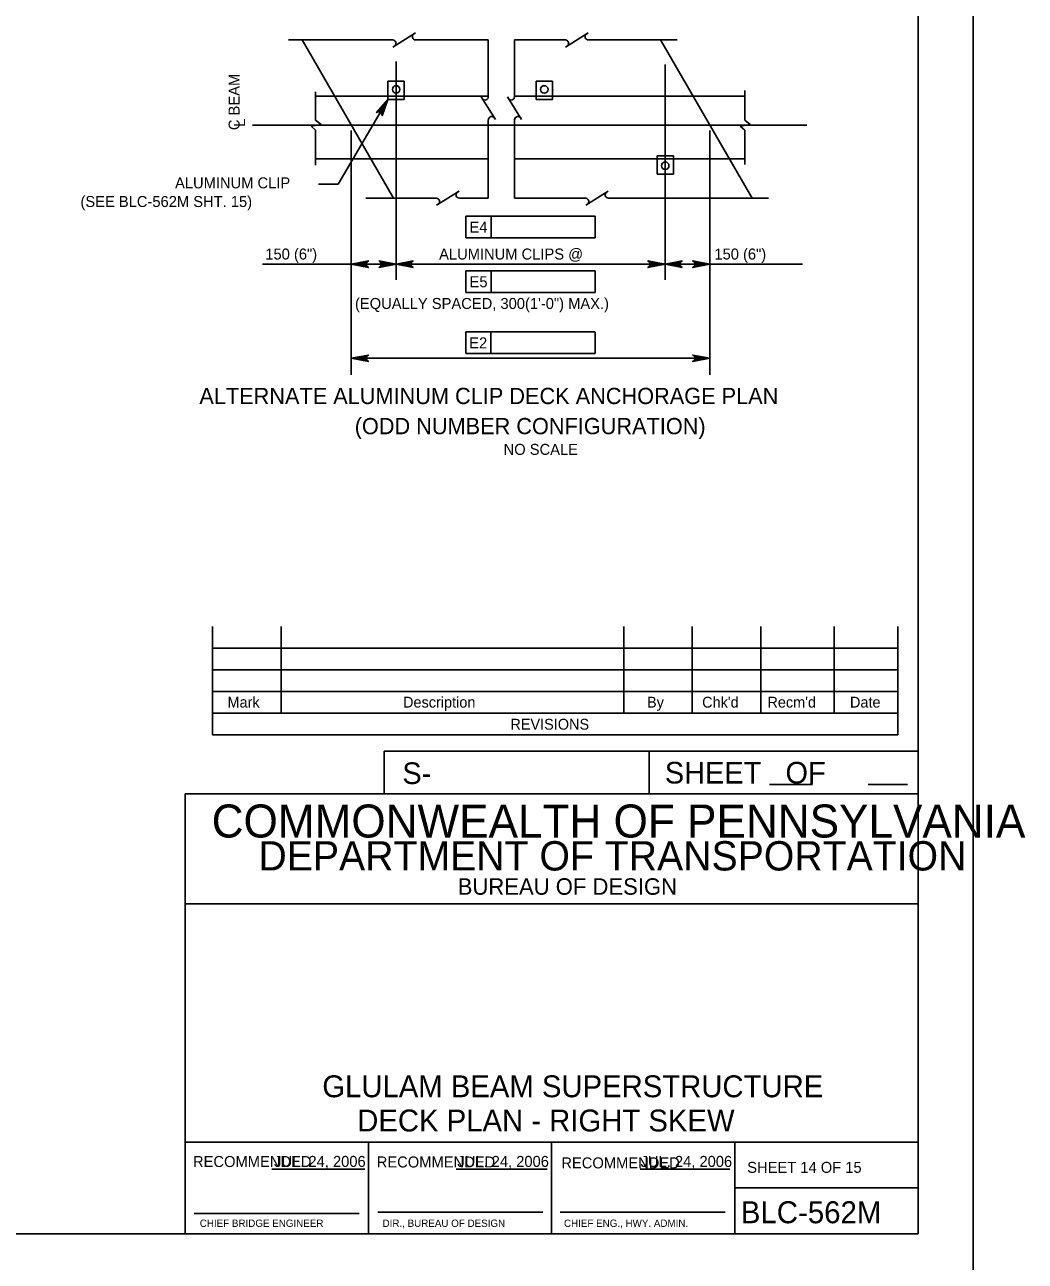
# Model space of a CAD drawing. Extents: x 638263 to 640360, y 293683 to 298655.
# Drawn here: x 639858.7 to 640131.7, y 294879 to 295216.3 of the extents above; entities that cross this region are included whole.
import ezdxf

# ---------------------------------------------------------------- set-up
doc = ezdxf.new("R2010")
doc.units = 0
for name, color, linetype in [('2', 7, 'Continuous'), ('3', 7, 'Continuous'), ('4', 7, 'Continuous'), ('8', 7, 'Continuous'), ('9', 7, 'Continuous'), ('PLT-BNDY', 7, 'Continuous')]:
    doc.layers.add(name, color=color, linetype=linetype)

msp = doc.modelspace()

# ---------------------------------------------------------------- linework, layer by layer
at = {"layer": '2'}
for p, q in [((640102.46, 295450.46), (640102.46, 294886.46)), ((639934.36, 295212.2), (639959.32, 295169.02)), ((640032.19, 295212.2), (640057.16, 295169.02)), ((639909.92, 295052.15), (639909.92, 295022.62)), ((639928.62, 295052.15), (639928.62, 295028.53)), ((640022.13, 295052.15), (640022.13, 295028.53)), ((640040.83, 295052.15), (640040.83, 295028.53)), ((640059.53, 295052.15), (640059.53, 295028.53)), ((640079.59, 295052.15), (640079.59, 295028.53)), ((640096.94, 295052.15), (640096.94, 295022.62)), ((640096.94, 295046.24), (639909.92, 295046.24)), ((640096.94, 295040.34), (639909.92, 295040.34)), ((640096.94, 295034.43), (639909.92, 295034.43)), ((640096.94, 295028.53), (639909.92, 295028.53)), ((640096.94, 295022.62), (639909.92, 295022.62)), ((640102.46, 295018.11), (639956.78, 295018.11)), ((639956.78, 295018.11), (639956.78, 295006.46)), ((640029.09, 295018.11), (640029.09, 295006.46)), ((640061.95, 295009), (640073.6, 295009)), ((640088.83, 295009), (640099.56, 295009)), ((640102.46, 295006.46), (639902.46, 295006.46)), ((639902.46, 295006.46), (639902.46, 294886.46)), ((640102.46, 294886.46), (640102.46, 295006.46)), ((640102.46, 294976.46), (639902.46, 294976.46)), ((640102.46, 294911.46), (639902.46, 294911.46)), ((639952.46, 294886.46), (639952.46, 294911.46)), ((640002.46, 294911.46), (640002.46, 294886.46)), ((640052.46, 294911.46), (640052.46, 294886.46)), ((639926.11, 294904.05), (639951.49, 294904.05)), ((639976.38, 294904.05), (640001.27, 294904.05)), ((640026.65, 294904.05), (640051.06, 294904.05)), ((640052.46, 294898.96), (640102.46, 294898.96)), ((639904.96, 294891.96), (639949.96, 294891.96)), ((639955.08, 294892.33), (640000.08, 294892.33)), ((640004.83, 294892.33), (640049.83, 294892.33)), ((640102.46, 294886.46), (639316.46, 294886.46)), ((639902.46, 294886.46), (640102.46, 294886.46))]:
    msp.add_line(p, q, dxfattribs=at)
at = {"layer": '3'}
for p, q in [((639965.3, 295214.14), (639959.14, 295210.27)), ((640012.42, 295214.14), (640006.26, 295210.27)), ((639959.16, 295212.2), (639930.68, 295212.2)), ((639985.18, 295212.2), (639965.37, 295212.2)), ((639985.18, 295196.63), (639985.18, 295212.2)), ((639992.34, 295196.63), (639992.34, 295212.2)), ((640006.28, 295212.2), (639992.34, 295212.2)), ((640036.69, 295212.2), (640012.49, 295212.2)), ((639938.05, 295190.32), (639938.05, 295198.04)), ((639985.18, 295196.86), (639938.05, 295196.86)), ((639987.12, 295190.48), (639983.25, 295196.64)), ((639994.28, 295190.48), (639990.41, 295196.64)), ((640055.13, 295196.86), (639992.34, 295196.86)), ((640055.13, 295190.32), (640055.13, 295198.42)), ((639939.59, 295189.13), (639938.05, 295190.32)), ((639985.18, 295169.02), (639985.18, 295190.41)), ((639992.34, 295169.02), (639992.34, 295190.41)), ((640056.67, 295189.13), (640055.13, 295190.32)), ((639936.84, 295188.71), (639939.59, 295189.13)), ((639938.05, 295187.61), (639936.84, 295188.71)), ((639938.05, 295178), (639938.05, 295187.61)), ((640053.91, 295188.71), (640056.67, 295189.13)), ((640055.13, 295187.61), (640053.91, 295188.71)), ((640055.13, 295178.19), (640055.13, 295187.61)), ((639938.05, 295179.73), (639985.18, 295179.73)), ((639992.34, 295179.73), (640055.13, 295179.73)), ((639977.22, 295170.96), (639971.06, 295167.08)), ((640017.92, 295170.96), (640011.76, 295167.08)), ((639971.07, 295169.02), (639951.8, 295169.02)), ((639985.18, 295169.02), (639977.29, 295169.02)), ((640011.77, 295169.02), (639992.34, 295169.02)), ((640061.65, 295169.02), (640017.99, 295169.02))]:
    msp.add_line(p, q, dxfattribs=at)
for centre in [(639960.03, 295198.69), (640000.45, 295198.69), (640033.46, 295177.88)]:
    msp.add_circle(centre, 1.02, dxfattribs=at)
for centre, start, end in [((639965.37, 295213.11), 120, 270), ((640012.49, 295213.11), 120, 270), ((639959.07, 295211.3), 302.1328, 84.6714), ((640006.19, 295211.3), 302.1328, 84.6714), ((639984.28, 295196.71), 212.1328, 354.6714), ((639991.44, 295196.71), 212.1328, 354.6714), ((639986.1, 295190.41), 30, 180), ((639993.25, 295190.41), 30, 180), ((639977.29, 295169.93), 120, 270), ((640017.99, 295169.93), 120, 270), ((639970.99, 295168.11), 302.1328, 84.6714), ((640011.69, 295168.11), 302.1328, 84.6714)]:
    msp.add_arc(centre, 0.909, start, end, dxfattribs=at)
at = {"layer": '4'}
for p, q in [((639944.2, 295172.83), (639957.79, 295195.96)), ((639920.86, 295188.96), (640072.09, 295188.96)), ((639938.88, 295172.83), (639944.2, 295172.83)), ((639979.06, 295164.1), (639979.06, 295158.19)), ((639985.95, 295164.1), (639979.06, 295164.1)), ((639985.95, 295158.19), (639985.95, 295164.1)), ((640014.36, 295164.1), (639985.95, 295164.1)), ((640014.36, 295164.1), (640014.36, 295158.19)), ((639947.79, 295159.7), (639947.79, 295120.86)), ((640045.63, 295159.7), (640045.63, 295120.86)), ((639979.06, 295158.19), (640014.36, 295158.19)), ((639947.79, 295151.02), (639960.02, 295151.02)), ((639979.06, 295149.19), (639979.06, 295143.29)), ((639985.95, 295149.19), (639979.06, 295149.19)), ((640014.36, 295149.19), (639985.95, 295149.19)), ((639985.95, 295143.29), (639985.95, 295149.19)), ((640014.36, 295149.19), (640014.36, 295143.29)), ((640033.4, 295151.02), (640045.63, 295151.02)), ((639979.06, 295143.29), (640014.36, 295143.29)), ((639979.02, 295132.51), (639985.84, 295132.52)), ((639979.02, 295126.61), (639979.02, 295132.51)), ((639985.84, 295132.52), (640014.27, 295132.54)), ((639985.91, 295126.61), (639985.91, 295132.51)), ((640014.33, 295132.51), (640014.33, 295126.61)), ((640014.33, 295126.61), (639979.02, 295126.61)), ((640045.63, 295125.36), (639947.79, 295125.36))]:
    msp.add_line(p, q, dxfattribs=at)
msp.add_lwpolyline([(640002.68, 295198.47), (640002.79, 295198.53), (640002.8, 295198.47)], close=True, dxfattribs=at)
for points in [[(639957.79, 295195.96), (639956.18, 295191.5), (639956.15, 295191.94), (639955.97, 295192.26), (639955.73, 295192.46), (639955.44, 295192.57), (639955.07, 295192.57), (639954.68, 295192.39), (639957.79, 295195.96), (639955.07, 295192.57), (639955.44, 295192.57), (639957.79, 295195.96), (639955.73, 295192.46), (639955.97, 295192.26), (639957.79, 295195.96), (639956.15, 295191.94)], [(639947.79, 295151.02), (639952.45, 295151.89), (639952.1, 295151.64), (639951.91, 295151.33), (639951.86, 295151.02), (639951.91, 295150.7), (639952.1, 295150.39), (639952.45, 295150.14), (639947.79, 295151.02), (639952.1, 295150.39), (639951.91, 295150.7), (639947.79, 295151.02), (639951.86, 295151.02), (639951.91, 295151.33), (639947.79, 295151.02), (639952.1, 295151.64)], [(639960.02, 295151.02), (639955.36, 295150.14), (639955.72, 295150.39), (639955.91, 295150.7), (639955.96, 295151.02), (639955.91, 295151.33), (639955.72, 295151.64), (639955.36, 295151.89), (639960.02, 295151.02), (639955.72, 295151.64), (639955.91, 295151.33), (639960.02, 295151.02), (639955.96, 295151.02), (639955.91, 295150.7), (639960.02, 295151.02), (639955.72, 295150.39)], [(639960.02, 295151.02), (639964.68, 295151.89), (639964.33, 295151.64), (639964.14, 295151.33), (639964.09, 295151.02), (639964.14, 295150.7), (639964.33, 295150.39), (639964.68, 295150.14), (639960.02, 295151.02), (639964.33, 295150.39), (639964.14, 295150.7), (639960.02, 295151.02), (639964.09, 295151.02), (639964.14, 295151.33), (639960.02, 295151.02), (639964.33, 295151.64)], [(640033.4, 295151.02), (640028.74, 295150.14), (640029.1, 295150.39), (640029.28, 295150.7), (640029.34, 295151.02), (640029.28, 295151.33), (640029.1, 295151.64), (640028.74, 295151.89), (640033.4, 295151.02), (640029.1, 295151.64), (640029.28, 295151.33), (640033.4, 295151.02), (640029.34, 295151.02), (640029.28, 295150.7), (640033.4, 295151.02), (640029.1, 295150.39)], [(640033.4, 295151.02), (640038.06, 295151.89), (640037.7, 295151.64), (640037.52, 295151.33), (640037.46, 295151.02), (640037.52, 295150.7), (640037.7, 295150.39), (640038.06, 295150.14), (640033.4, 295151.02), (640037.7, 295150.39), (640037.52, 295150.7), (640033.4, 295151.02), (640037.46, 295151.02), (640037.52, 295151.33), (640033.4, 295151.02), (640037.7, 295151.64)], [(640045.63, 295151.02), (640040.97, 295150.14), (640041.33, 295150.39), (640041.51, 295150.7), (640041.57, 295151.02), (640041.51, 295151.33), (640041.33, 295151.64), (640040.97, 295151.89), (640045.63, 295151.02), (640041.33, 295151.64), (640041.51, 295151.33), (640045.63, 295151.02), (640041.57, 295151.02), (640041.51, 295150.7), (640045.63, 295151.02), (640041.33, 295150.39)], [(639947.79, 295125.36), (639952.45, 295126.23), (639952.1, 295125.98), (639951.91, 295125.67), (639951.86, 295125.36), (639951.91, 295125.05), (639952.1, 295124.73), (639952.45, 295124.49), (639947.79, 295125.36), (639952.1, 295124.73), (639951.91, 295125.05), (639947.79, 295125.36), (639951.86, 295125.36), (639951.91, 295125.67), (639947.79, 295125.36), (639952.1, 295125.98)], [(640045.63, 295125.36), (640040.97, 295124.49), (640041.33, 295124.73), (640041.51, 295125.05), (640041.57, 295125.36), (640041.51, 295125.67), (640041.33, 295125.98), (640040.97, 295126.23), (640045.63, 295125.36), (640041.33, 295125.98), (640041.51, 295125.67), (640045.63, 295125.36), (640041.57, 295125.36), (640041.51, 295125.05), (640045.63, 295125.36), (640041.33, 295124.73)]]:
    msp.add_lwpolyline(points, dxfattribs=at)
at = {"layer": '8'}
for p, q in [((639960.02, 295206.27), (639960.02, 295146.77)), ((640033.4, 295205.49), (640033.4, 295146.77)), ((639943.23, 295196.86), (639943.23, 295196.86)), ((639947.79, 295187.48), (639947.79, 295146.77)), ((640045.63, 295187.48), (640045.63, 295146.77)), ((639952.69, 295179.73), (639952.69, 295179.73)), ((640050.96, 295179.73), (640050.96, 295179.73)), ((640033.46, 295177.88), (640033.46, 295177.88)), ((639923.56, 295151.01), (639947.8, 295151.01)), ((639960.02, 295151.02), (640033.4, 295151.02)), ((640045.63, 295151.01), (640070.87, 295151.01))]:
    msp.add_line(p, q, dxfattribs=at)
at = {"layer": '9'}
for p, q in [((639962.26, 295200.97), (639957.79, 295200.97)), ((639957.79, 295200.97), (639957.79, 295195.96)), ((639962.26, 295195.96), (639962.26, 295200.97)), ((640002.68, 295200.97), (639998.22, 295200.97)), ((639998.22, 295200.97), (639998.22, 295195.96)), ((640002.68, 295195.96), (640002.68, 295200.97)), ((639957.79, 295195.96), (639962.26, 295195.96)), ((639998.22, 295195.96), (640002.68, 295195.96)), ((640031.23, 295175.61), (640031.23, 295180.61)), ((640031.23, 295180.61), (640035.69, 295180.61)), ((640035.69, 295180.61), (640035.69, 295175.61)), ((640035.69, 295175.61), (640031.23, 295175.61))]:
    msp.add_line(p, q, dxfattribs=at)
at = {"layer": 'PLT-BNDY'}
msp.add_lwpolyline([(639276.46, 295465.46), (640117.46, 295465.46), (640117.46, 294871.46), (639276.46, 294871.46)], close=True, dxfattribs=at)

# ---------------------------------------------------------------- texts
at = {"layer": '2'}
for s, height, p in [('Mark', 2.952, (639914.02, 295030.03)), ('Description', 2.9523, (639961.92, 295030.03)), ('By', 2.952, (640028.49, 295030.03)), ("Chk'd", 2.952, (640043.52, 295030.03)), ("Recm'd", 2.953, (640061.33, 295030.03)), ('Date', 2.952, (640083.86, 295030.03)), ('REVISIONS', 2.952, (639991.2, 295024.01)), ('S-', 5.905, (639961.73, 295009.17)), ('COMMONWEALTH OF PENNSYLVANIA', 9, (639909.71, 294994.58)), ('DEPARTMENT OF TRANSPORTATION', 8.0002, (639922.46, 294985.58)), ('BUREAU OF DESIGN', 4.5, (639976.83, 294978.96)), ('DECK PLAN - RIGHT SKEW', 5.9728, (639949.42, 294914.37)), ('RECOMMENDED', 3, (639904.61, 294904.67)), ('JUL. 24, 2006', 3, (639926.74, 294904.7)), ('RECOMMENDED', 3, (639954.74, 294904.55)), ('JUL. 24, 2006', 3, (639976.74, 294904.7)), ('RECOMMENDED', 3, (640005.11, 294904.3)), ('JUL. 24, 2006', 3, (640026.74, 294904.7)), ('SHEET 14 OF 15', 3, (640055.83, 294903.08)), ('BLC-562M', 6, (640054.08, 294889.33)), ('CHIEF BRIDGE ENGINEER', 2.0002, (639906.46, 294888.33)), ('DIR., BUREAU OF DESIGN', 2.0002, (639956.33, 294888.33)), ('CHIEF ENG., HWY. ADMIN.', 2.0002, (640005.83, 294888.33))]:
    msp.add_text(s, height=height, dxfattribs=at).set_placement(p)
msp.add_text('SHEET   OF', height=5.907, rotation=360, dxfattribs=at).set_placement((640033.35, 295009.31))
at = {"layer": '4'}
for s, p in [('C BEAM', (639917.33, 295187.59)), ('L', (639918.83, 295188.5))]:
    msp.add_text(s, height=3, rotation=90, dxfattribs=at).set_placement(p)
for s, height, p in [('ALUMINUM CLIP', 3, (639899.71, 295171.7)), ('(SEE BLC-562M SHT. 15)', 3, (639873.91, 295166.61)), ('E4', 3, (639980.04, 295159.62)), ('150 (6")', 3, (639924.34, 295152.28)), ('ALUMINUM CLIPS @', 3, (639971.76, 295152.28)), ('150 (6")', 3, (640046.87, 295152.28)), ('E5', 3, (639980.07, 295144.72)), ('(EQUALLY SPACED, 300(1\'-0") MAX.)', 3, (639948.81, 295138.79)), ('E2', 3, (639979.98, 295128.04)), ('ALTERNATE ALUMINUM CLIP DECK ANCHORAGE PLAN', 4.4292, (639906.34, 295112.84)), ('(ODD NUMBER CONFIGURATION)', 4.4292, (639948.73, 295104.62)), ('NO SCALE', 3, (639989.36, 295098.98)), ('GLULAM BEAM SUPERSTRUCTURE', 5.9728, (639939.89, 294923.71))]:
    msp.add_text(s, height=height, dxfattribs=at).set_placement(p)

doc.saveas('drawing.dxf')
